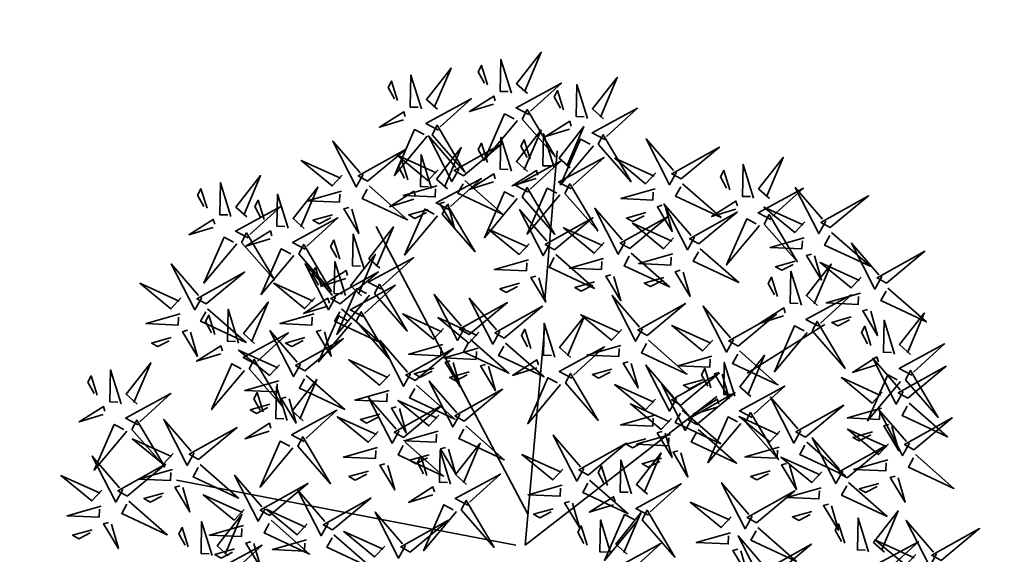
# Model space of a CAD drawing. Extents: x 0 to 667088, y 0 to 6446.
# Tile 471 of 518: x 3068.967 to 3070.622, y 315.175 to 316.074. Entities that reach past the tile are written whole.
import ezdxf
from ezdxf import colors
from ezdxf.entities.mleader import LeaderData, LeaderLine
from ezdxf.math import Vec2, Vec3

# ---------------------------------------------------------------- set-up
doc = ezdxf.new("R2010")
doc.units = 0
doc.header["$MEASUREMENT"] = 0
doc.layers.add('L-tree', color=102, linetype='Continuous', lineweight=35)
doc.layers.add('стен', color=7, linetype='Continuous')
doc.styles.add('ESKD1', font='arial.ttf', dxfattribs={"width": 0.6, "oblique": 11})
doc.styles.get("Standard").update_dxf_attribs({"font": 'times.ttf'})
doc.dimstyles.new('GENPLAN', dxfattribs={"dimtxt": 1, "dimasz": 0.6, "dimexe": 1.3, "dimexo": 1.5, "dimgap": 0.1, "dimtad": 1, "dimdec": 1, "dimzin": 0, "dimdsep": 46, "dimtxsty": 'ESKD1', "dimblk1": 'OBLIQUE', "dimblk2": 'OBLIQUE', "dimsah": 1, "dimcen": -2, "dimadec": 0, "dimazin": 0, "dimtfac": 0.75, "dimtdec": 1, "dimtix": 1, "dimtmove": 0, "dimatfit": 3, "dimfxl": 1, "dimtvp": 1.2, "dimtfill": 2, "dimtfillclr": 2, "dimlwd": 5, "dimlwe": 5, "dimarcsym": 0})

# ---------------------------------------------------------------- blocks, each defined once
blk = doc.blocks.new('_Oblique')
at = {"color": 0, "linetype": 'ByBlock', "lineweight": -2}
blk.add_line((-0.5, -0.5), (0.5, 0.5), dxfattribs=at)
blk = doc.blocks.new('*D155')
at = {"color": 0, "lineweight": 5, "transparency": 16777216}
for p, q in [((3078.6868, 327.159), (3078.7207, 326.9619)), ((3005.0418, 312.9646), (3078.9412, 325.6808)), ((3004.7874, 314.4428), (3004.8213, 314.2457))]:
    blk.add_line(p, q, dxfattribs=at)
at = {"layer": 'Defpoints', "color": 0, "lineweight": 30, "transparency": 16777216}
for p in [(3078.9412, 325.6808), (3078.9412, 325.6808), (3005.0418, 312.9646)]:
    blk.add_point(p, dxfattribs=at)
at = {"color": 0, "lineweight": 5, "transparency": 16777216, "xscale": 0.6, "yscale": 0.6, "zscale": 0.6}
for p, rotation in [((3078.9412, 325.6808), 9.763531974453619), ((3005.0418, 312.9646), 189.7635319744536)]:
    blk.add_blockref('_Oblique', p, dxfattribs=dict(at, rotation=rotation))
at = {"color": 0, "lineweight": 30, "transparency": 16777216, "insert": (3041.8879, 319.9244), "char_height": 1, "attachment_point": 5, "rotation": 9.7635, "style": 'ESKD1', "bg_fill": 1, "box_fill_scale": 1.25, "bg_fill_color": 2, "bg_fill_transparency": 0}
blk.add_mtext('75.0', dxfattribs=at)
blk = doc.blocks.new('shrub3')
at = {"color": 32}
for p, q in [((-68.47, 143.52), (-106.19, 232.32)), ((68.94, 162.35), (98.58, 213.48)), ((-5.99, -2.5), (58.67, 140.12)), ((-14.08, 16.34), (-186.51, 134.74)), ((-5.99, -2.5), (-59.88, 126.66)), ((-11.38, -5.19), (-224.23, -69.78))]:
    blk.add_line(p, q, dxfattribs=at)
at = {"color": 20}
for points in [[(72.58, 270.39), (84.86, 300.11), (65.67, 270.57), (72.58, 270.39)], [(-27.06, 253.45), (-14.78, 283.17), (-33.97, 253.63), (-27.06, 253.45)], [(20.08, 264.15), (3.92, 280.29), (13.16, 261.85), (17.78, 264.15)], [(121.34, 255.57), (133.62, 285.29), (114.43, 255.75), (121.34, 255.57)], [(-98.64, 259.92), (-114.8, 276.06), (-105.56, 257.61), (-100.94, 259.92)], [(-149.52, 251.45), (-165.68, 267.59), (-156.44, 249.14), (-151.83, 251.45)], [(-114.8, 257.61), (-124.03, 266.83), (-124.03, 262.22), (-117.11, 257.61)], [(3.92, 261.85), (-5.31, 271.07), (-5.31, 266.46), (1.62, 261.85)], [(-165.68, 249.14), (-174.91, 258.36), (-174.91, 253.75), (-167.99, 249.14)], [(-84.78, 248.39), (-54.77, 236.86), (-84.78, 255.31), (-84.78, 248.39)], [(33.94, 252.62), (63.95, 241.09), (33.94, 259.54), (33.94, 252.62)], [(60.71, 256.84), (44.17, 241.08), (62.84, 249.85), (60.65, 254.53)], [(2.62, 221.69), (14.9, 251.41), (-4.29, 221.87), (2.62, 221.69)], [(-135.66, 239.92), (-105.65, 228.39), (-135.66, 246.84), (-135.66, 239.92)], [(109.47, 242.01), (92.93, 226.26), (111.6, 235.03), (109.41, 239.71)], [(-102.88, 221.8), (-119.04, 237.94), (-109.8, 219.5), (-105.18, 221.8)], [(-38.93, 239.9), (-55.47, 224.14), (-36.8, 232.91), (-38.99, 237.59)], [(62.61, 240.62), (53.16, 231.62), (57.77, 231.51), (62.55, 238.31)], [(-119.04, 219.5), (-128.27, 228.72), (-128.27, 224.11), (-121.35, 219.5)], [(79.44, 217.57), (63.28, 233.71), (72.52, 215.26), (77.14, 217.57)], [(147.29, 217.57), (131.13, 233.71), (140.36, 215.26), (144.98, 217.57)], [(-126.2, 206.98), (-142.36, 223.12), (-133.12, 204.68), (-128.5, 206.98)], [(-37.03, 223.68), (-46.48, 214.68), (-41.87, 214.57), (-37.09, 221.37)], [(-35.54, 198.4), (-23.26, 228.12), (-42.45, 198.58), (-35.54, 198.4)], [(63.28, 215.26), (54.05, 224.49), (54.05, 219.87), (60.98, 215.26)], [(111.37, 225.8), (101.92, 216.8), (106.53, 216.68), (111.31, 223.49)], [(131.13, 215.26), (121.89, 224.49), (121.89, 219.87), (128.82, 215.26)], [(167.98, 196.29), (180.26, 226), (161.07, 196.46), (167.98, 196.29)], [(-152.14, 189.93), (-139.86, 219.65), (-159.05, 190.11), (-152.14, 189.93)], [(-89.02, 210.27), (-59.01, 198.75), (-89.02, 217.19), (-89.02, 210.27)], [(-182.31, 203.92), (-152.29, 192.39), (-182.31, 210.84), (-182.31, 203.92)], [(-142.36, 204.68), (-151.59, 213.9), (-151.59, 209.29), (-144.67, 204.68)], [(93.3, 206.04), (123.31, 194.51), (93.3, 212.96), (93.3, 206.04)], [(161.14, 206.04), (191.15, 194.51), (161.14, 212.96), (161.14, 206.04)], [(-77.94, 175.11), (-65.66, 204.83), (-84.85, 175.28), (-77.94, 175.11)], [(-9.25, 208.13), (-25.79, 192.38), (-7.12, 201.15), (-9.31, 205.83)], [(55.62, 175.11), (67.9, 204.83), (48.71, 175.28), (55.62, 175.11)], [(-112.34, 195.45), (-82.33, 183.92), (-112.34, 202.37), (-112.34, 195.45)], [(187.06, 168.76), (199.34, 198.47), (180.15, 168.93), (187.06, 168.76)], [(-7.35, 191.92), (-16.8, 182.92), (-12.19, 182.81), (-7.41, 189.61)], [(-47.41, 184.84), (-63.95, 169.09), (-45.28, 177.86), (-47.47, 182.54)], [(0.5, 153.94), (12.78, 183.65), (-6.41, 154.11), (0.5, 153.94)], [(156.11, 182.73), (139.57, 166.97), (158.24, 175.74), (156.05, 180.42)], [(121.34, 143.35), (133.62, 173.06), (114.43, 143.52), (121.34, 143.35)], [(-152.62, 161.57), (-122.61, 150.05), (-152.62, 168.49), (-152.62, 161.57)], [(-45.51, 168.63), (-54.96, 159.63), (-50.35, 159.51), (-45.57, 166.32)], [(158.01, 166.51), (148.56, 157.51), (153.17, 157.4), (157.96, 164.21)], [(-89.81, 161.55), (-106.35, 145.8), (-87.68, 154.57), (-89.87, 159.24)], [(43.75, 161.55), (27.21, 145.8), (45.88, 154.57), (43.69, 159.24)], [(68.84, 145.58), (52.68, 161.72), (61.92, 143.27), (66.54, 145.58)], [(157.38, 132.76), (169.66, 162.48), (150.47, 132.94), (157.38, 132.76)], [(-221.39, 153.96), (-223.93, 144.79), (-249.17, 150.04), (-221.45, 151.65)], [(40.78, 124.29), (53.06, 154.01), (33.87, 124.47), (40.78, 124.29)], [(52.68, 143.27), (43.45, 152.49), (43.45, 147.88), (50.38, 143.27)], [(175.19, 155.2), (158.65, 139.45), (177.32, 148.22), (175.13, 152.89)], [(55.62, 117.94), (67.9, 147.66), (48.71, 118.11), (55.62, 117.94)], [(-87.91, 145.34), (-97.36, 136.34), (-92.75, 136.22), (-87.97, 143.03)], [(-11.37, 140.38), (-27.91, 124.63), (-9.24, 133.4), (-11.43, 138.07)], [(45.65, 145.34), (36.2, 136.34), (40.81, 136.22), (45.59, 143.03)], [(82.7, 134.05), (112.71, 122.52), (82.7, 140.97), (82.7, 134.05)], [(235.82, 113.71), (248.1, 143.42), (228.91, 113.88), (235.82, 113.71)], [(-80.06, 109.47), (-67.78, 139.19), (-86.97, 109.65), (-80.06, 109.47)], [(177.09, 138.99), (167.64, 129.99), (172.25, 129.87), (177.04, 136.68)], [(-101.26, 101), (-88.98, 130.72), (-108.17, 101.18), (-101.26, 101)], [(-45.64, 113.82), (-61.8, 129.96), (-52.56, 111.51), (-47.94, 113.82)], [(109.47, 129.79), (92.93, 114.04), (111.6, 122.81), (109.41, 127.48)], [(-61.8, 111.51), (-71.03, 120.73), (-71.03, 116.12), (-64.1, 111.51)], [(-9.47, 124.17), (-18.92, 115.16), (-14.31, 115.05), (-9.53, 121.86)], [(-256.32, 89.96), (-265.55, 89.96), (-247.08, 117.63), (-256.32, 92.27)], [(145.51, 119.2), (128.97, 103.45), (147.64, 112.22), (145.45, 116.9)], [(-31.78, 102.29), (-1.77, 90.76), (-31.78, 109.2), (-31.78, 102.29)], [(28.91, 110.73), (12.37, 94.98), (31.04, 103.75), (28.85, 108.43)], [(111.37, 113.58), (101.92, 104.58), (106.53, 104.46), (111.31, 111.27)], [(119.22, 79.83), (131.5, 109.54), (112.31, 80), (119.22, 79.83)], [(191.81, 96.88), (175.65, 113.02), (184.88, 94.57), (189.5, 96.88)], [(-167.46, 95.94), (-137.45, 84.41), (-167.46, 102.85), (-167.46, 95.94)], [(43.75, 104.38), (27.21, 88.63), (45.88, 97.4), (43.69, 102.07)], [(147.41, 102.99), (137.96, 93.99), (142.57, 93.88), (147.36, 100.68)], [(175.65, 94.57), (166.41, 103.79), (166.41, 99.18), (173.34, 94.57)], [(-91.93, 95.91), (-108.47, 80.16), (-89.8, 88.93), (-91.99, 93.61)], [(-224.89, 93.63), (-231.82, 61.35), (-234.13, 93.63), (-227.2, 93.63)], [(30.81, 94.52), (21.36, 85.52), (25.97, 85.41), (30.75, 92.21)], [(-113.13, 87.44), (-129.67, 71.69), (-111, 80.46), (-113.19, 85.14)], [(-118.22, 58.65), (-105.94, 88.37), (-125.13, 58.83), (-118.22, 58.65)], [(8.98, 56.54), (21.26, 86.25), (2.07, 56.71), (8.98, 56.54)], [(45.65, 88.17), (36.2, 79.17), (40.81, 79.05), (45.59, 85.86)], [(144.66, 54.42), (156.94, 84.13), (137.75, 54.59), (144.66, 54.42)], [(-169.58, 74.76), (-139.57, 63.23), (-169.58, 81.68), (-169.58, 74.76)], [(-90.03, 79.7), (-99.48, 70.7), (-94.87, 70.58), (-90.09, 77.39)], [(-77.94, 50.18), (-65.66, 79.9), (-84.85, 50.36), (-77.94, 50.18)], [(-111.23, 71.23), (-120.68, 62.23), (-116.07, 62.11), (-111.29, 68.92)], [(39.16, 58.76), (23, 74.9), (32.24, 56.46), (36.86, 58.76)], [(23, 56.46), (13.77, 65.68), (13.77, 61.07), (20.7, 56.46)], [(107.35, 66.27), (90.81, 50.52), (109.48, 59.29), (107.29, 63.96)], [(-107.62, 22.66), (-95.34, 52.37), (-114.53, 22.83), (-107.62, 22.66)], [(53.02, 47.24), (83.03, 35.71), (53.02, 54.15), (53.02, 47.24)], [(-130.09, 45.1), (-146.63, 29.34), (-127.96, 38.11), (-130.15, 42.79)], [(-2.89, 42.98), (-19.43, 27.23), (-0.76, 36), (-2.95, 40.67)], [(-89.81, 36.63), (-106.35, 20.87), (-87.68, 29.64), (-89.87, 34.32)], [(45.52, 18.53), (29.36, 34.67), (38.6, 16.23), (43.22, 18.53)], [(-128.19, 28.88), (-137.64, 19.88), (-133.03, 19.77), (-128.25, 26.57)], [(-66.84, 10.06), (-83, 26.2), (-73.76, 7.76), (-69.14, 10.06)], [(-0.99, 26.77), (-10.44, 17.76), (-5.83, 17.65), (-1.05, 24.46)], [(29.36, 16.23), (20.13, 25.45), (20.13, 20.84), (27.06, 16.23)], [(-87.91, 20.41), (-97.36, 11.41), (-92.75, 11.3), (-87.97, 18.11)], [(-163.04, -9.56), (-172.27, -9.56), (-153.8, 18.11), (-163.04, -7.25)], [(-83, 7.76), (-92.23, 16.98), (-92.23, 12.37), (-85.3, 7.76)], [(-119.49, 9.1), (-136.03, -6.65), (-117.36, 2.12), (-119.55, 6.79)], [(-52.98, -1.46), (-22.97, -12.99), (-52.98, 5.45), (-52.98, -1.46)], [(-117.59, -7.11), (-127.04, -16.11), (-122.43, -16.23), (-117.65, -9.42)], [(-69.46, -40.86), (-57.18, -11.15), (-76.37, -40.69), (-69.46, -40.86)], [(-217.86, -51.45), (-205.58, -21.74), (-224.77, -51.28), (-217.86, -51.45)], [(-176.87, -66.25), (-179.4, -75.42), (-204.64, -70.17), (-176.93, -68.56)], [(-252.09, -91.37), (-252.32, -100.61), (-279.52, -81.45), (-254.4, -91.32)]]:
    blk.add_lwpolyline(points, dxfattribs=at)
at = {"color": 94}
for points in [[(-89.4, 264.53), (-98.64, 266.83), (-94.02, 292.2), (-91.71, 264.53)], [(29.32, 268.76), (20.08, 271.07), (24.7, 296.43), (27.01, 268.76)], [(-140.28, 256.06), (-149.52, 258.36), (-144.9, 283.73), (-142.59, 256.06)], [(-82.48, 253), (-91.71, 253), (-73.24, 280.67), (-82.48, 255.31)], [(36.24, 257.23), (27.01, 257.23), (45.48, 284.9), (36.24, 259.54)], [(68.03, 272.82), (67.8, 263.59), (40.6, 282.74), (65.73, 272.87)], [(-133.36, 244.53), (-142.59, 244.53), (-124.12, 272.2), (-133.36, 246.84)], [(74.83, 268.03), (106.93, 260.3), (74.6, 258.8), (74.77, 265.72)], [(116.79, 258), (116.56, 248.76), (89.36, 267.92), (114.49, 258.05)], [(-31.61, 255.88), (-31.84, 246.65), (-59.04, 265.8), (-33.91, 255.94)], [(56.33, 266.18), (53.8, 257.01), (28.56, 262.26), (56.27, 263.87)], [(-93.64, 226.42), (-102.88, 228.72), (-98.26, 254.08), (-95.95, 226.42)], [(13.16, 252.62), (1.62, 241.09), (10.85, 257.23), (13.16, 254.93)], [(-105.56, 248.39), (-117.11, 236.86), (-107.87, 253), (-105.56, 250.69)], [(-43.31, 249.24), (-45.84, 240.07), (-71.08, 245.32), (-43.37, 246.93)], [(-24.81, 251.09), (7.29, 243.36), (-25.04, 241.86), (-24.87, 248.78)], [(31.63, 250.32), (24.7, 218.04), (22.39, 250.32), (29.32, 250.32)], [(72.06, 249.62), (83.3, 237.79), (67.4, 247.43), (69.76, 249.68)], [(105.09, 251.36), (102.56, 242.19), (77.32, 247.44), (105.04, 249.05)], [(88.68, 222.18), (79.44, 224.49), (84.06, 249.85), (86.37, 222.18)], [(123.59, 253.21), (155.69, 245.48), (123.36, 243.97), (123.53, 250.9)], [(156.52, 222.18), (147.29, 224.49), (151.9, 249.85), (154.21, 222.18)], [(-156.44, 239.92), (-167.99, 228.39), (-158.75, 244.53), (-156.44, 242.22)], [(-87.09, 246.08), (-94.02, 213.8), (-96.33, 246.08), (-89.4, 246.08)], [(-86.72, 214.89), (-95.95, 214.89), (-77.48, 242.56), (-86.72, 217.19)], [(-180, 208.53), (-189.23, 208.53), (-170.76, 236.2), (-180, 210.84)], [(-137.97, 237.61), (-144.9, 205.33), (-147.21, 237.61), (-140.28, 237.61)], [(-116.96, 211.59), (-126.2, 213.9), (-121.58, 239.26), (-119.27, 211.59)], [(95.61, 210.65), (86.37, 210.65), (104.84, 238.32), (95.61, 212.96)], [(120.82, 234.8), (132.06, 222.97), (116.16, 232.61), (118.52, 234.86)], [(163.45, 210.65), (154.21, 210.65), (172.68, 238.32), (163.45, 212.96)], [(-27.58, 232.68), (-16.34, 220.86), (-32.24, 230.49), (-29.88, 232.74)], [(-1.93, 224.12), (-2.16, 214.89), (-29.36, 234.04), (-4.23, 224.17)], [(-110.04, 200.06), (-119.27, 200.06), (-100.8, 227.73), (-110.04, 202.37)], [(-13.63, 217.48), (-16.16, 208.31), (-41.4, 213.56), (-13.69, 215.17)], [(4.87, 219.33), (36.97, 211.6), (4.64, 210.1), (4.81, 217.02)], [(-109.8, 210.27), (-121.35, 198.75), (-112.11, 214.89), (-109.8, 212.58)], [(-40.09, 200.83), (-40.32, 191.59), (-67.52, 210.75), (-42.39, 200.88)], [(72.52, 206.04), (60.98, 194.51), (70.21, 210.65), (72.52, 208.35)], [(140.36, 206.04), (128.82, 194.51), (138.05, 210.65), (140.36, 208.35)], [(-157.24, 177.72), (-166.48, 180.02), (-161.86, 205.38), (-159.55, 177.72)], [(-91.33, 207.97), (-98.26, 175.69), (-100.57, 207.97), (-93.64, 207.97)], [(90.99, 203.73), (84.06, 171.45), (81.75, 203.73), (88.68, 203.73)], [(163.43, 198.71), (163.2, 189.48), (136, 208.63), (161.13, 198.77)], [(158.83, 203.73), (151.9, 171.45), (149.59, 203.73), (156.52, 203.73)], [(-156.69, 192.36), (-156.92, 183.12), (-184.12, 202.28), (-159, 192.41)], [(-133.12, 195.45), (-144.67, 183.92), (-135.43, 200.06), (-133.12, 197.76)], [(2.1, 200.92), (13.34, 189.09), (-2.56, 198.73), (-0.2, 200.98)], [(-150.32, 166.19), (-159.55, 166.19), (-141.08, 193.86), (-150.32, 168.49)], [(-114.65, 193.15), (-121.58, 160.87), (-123.89, 193.15), (-116.96, 193.15)], [(-51.79, 194.19), (-54.32, 185.02), (-79.56, 190.27), (-51.85, 191.88)], [(-33.29, 196.04), (-1.19, 188.31), (-33.52, 186.81), (-33.35, 193.73)], [(151.73, 192.07), (149.2, 182.9), (123.96, 188.15), (151.68, 189.77)], [(170.23, 193.92), (202.33, 186.19), (170, 184.69), (170.17, 191.61)], [(-149.89, 187.57), (-117.79, 179.84), (-150.12, 178.34), (-149.95, 185.26)], [(-82.49, 177.53), (-82.72, 168.3), (-109.92, 187.46), (-84.79, 177.59)], [(51.07, 177.53), (50.84, 168.3), (23.64, 187.46), (48.77, 177.59)], [(-36.06, 177.63), (-24.82, 165.8), (-40.72, 175.44), (-38.36, 177.69)], [(78.08, 150.19), (68.84, 152.49), (73.46, 177.86), (75.77, 150.19)], [(182.51, 171.18), (182.28, 161.95), (155.08, 181.11), (180.21, 171.24)], [(-75.69, 172.75), (-43.59, 165.01), (-75.92, 163.51), (-75.75, 170.44)], [(57.87, 172.75), (89.97, 165.01), (57.64, 163.51), (57.81, 170.44)], [(167.46, 175.51), (178.7, 163.69), (162.8, 173.32), (165.16, 175.57)], [(-152.66, 169.16), (-141.42, 157.33), (-157.33, 166.97), (-154.96, 169.22)], [(-94.19, 170.9), (-96.72, 161.73), (-121.96, 166.98), (-94.25, 168.59)], [(-4.05, 156.36), (-4.28, 147.13), (-31.48, 166.28), (-6.35, 156.42)], [(39.37, 170.9), (36.84, 161.73), (11.6, 166.98), (39.31, 168.59)], [(85.01, 138.66), (75.77, 138.66), (94.24, 166.33), (85.01, 140.97)], [(189.31, 166.39), (221.41, 158.66), (189.08, 157.16), (189.25, 164.09)], [(170.81, 164.55), (168.28, 155.37), (143.04, 160.62), (170.76, 162.24)], [(-78.46, 154.34), (-67.22, 142.51), (-83.13, 152.15), (-80.76, 154.4)], [(55.1, 154.34), (66.34, 142.51), (50.44, 152.15), (52.8, 154.4)], [(116.79, 145.77), (116.56, 136.54), (89.36, 155.7), (114.49, 145.83)], [(-36.4, 118.43), (-45.64, 120.73), (-41.02, 146.1), (-38.71, 118.43)], [(-15.75, 149.73), (-18.28, 140.55), (-43.52, 145.8), (-15.81, 147.42)], [(2.75, 151.57), (34.85, 143.84), (2.52, 142.34), (2.69, 149.26)], [(186.54, 147.99), (197.78, 136.16), (181.88, 145.8), (184.24, 148.05)], [(123.59, 140.98), (155.69, 133.25), (123.36, 131.75), (123.53, 138.68)], [(152.83, 135.19), (152.6, 125.95), (125.4, 145.11), (150.53, 135.24)], [(-29.48, 106.9), (-38.71, 106.9), (-20.24, 134.57), (-29.48, 109.2)], [(-0.02, 133.17), (11.22, 121.34), (-4.68, 130.97), (-2.32, 133.22)], [(36.23, 126.72), (36, 117.49), (8.8, 136.64), (33.93, 126.77)], [(61.92, 134.05), (50.38, 122.52), (59.61, 138.66), (61.92, 136.35)], [(105.09, 139.14), (102.56, 129.96), (77.32, 135.21), (105.04, 136.83)], [(51.07, 120.36), (50.84, 111.13), (23.64, 130.29), (48.77, 120.42)], [(80.39, 131.74), (73.46, 99.46), (71.15, 131.74), (78.08, 131.74)], [(141.13, 128.55), (138.6, 119.38), (113.36, 124.63), (141.08, 126.24)], [(159.63, 130.4), (191.73, 122.67), (159.4, 121.17), (159.57, 128.09)], [(201.04, 101.49), (191.81, 103.79), (196.42, 129.16), (198.73, 101.49)], [(-84.61, 111.9), (-84.84, 102.66), (-112.04, 121.82), (-86.91, 111.95)], [(43.03, 121.93), (75.13, 114.2), (42.8, 112.7), (42.97, 119.62)], [(120.82, 122.58), (132.06, 110.75), (116.16, 120.39), (118.52, 122.64)], [(231.27, 116.13), (231.04, 106.9), (203.84, 126.05), (228.97, 116.19)], [(24.53, 120.08), (22, 110.91), (-3.24, 116.16), (24.47, 117.77)], [(57.87, 115.58), (89.97, 107.84), (57.64, 106.34), (57.81, 113.27)], [(207.97, 89.96), (198.73, 89.96), (217.2, 117.63), (207.97, 92.27)], [(-105.81, 103.43), (-106.04, 94.19), (-133.24, 113.35), (-108.11, 103.48)], [(39.37, 113.73), (36.84, 104.56), (11.6, 109.81), (39.31, 111.42)], [(156.86, 111.99), (168.1, 100.16), (152.2, 109.8), (154.56, 112.05)], [(219.57, 109.49), (217.04, 100.32), (191.8, 105.57), (219.52, 107.19)], [(-96.31, 105.26), (-98.84, 96.09), (-124.08, 101.34), (-96.37, 102.95)], [(-77.81, 107.11), (-45.71, 99.37), (-78.04, 97.87), (-77.87, 104.8)], [(-52.56, 102.29), (-64.1, 90.76), (-54.87, 106.9), (-52.56, 104.59)], [(40.26, 103.52), (51.5, 91.69), (35.6, 101.33), (37.96, 103.58)], [(-117.51, 96.79), (-120.04, 87.62), (-145.28, 92.87), (-117.57, 94.48)], [(-99.01, 98.64), (-66.91, 90.91), (-99.24, 89.41), (-99.07, 96.33)], [(-34.09, 99.98), (-41.02, 67.7), (-43.33, 99.98), (-36.4, 99.98)], [(55.1, 97.17), (66.34, 85.34), (50.44, 94.98), (52.8, 97.23)], [(48.4, 63.38), (39.16, 65.68), (43.78, 91.04), (46.09, 63.38)], [(114.67, 82.25), (114.44, 73.02), (87.24, 92.18), (112.37, 82.31)], [(-80.58, 88.7), (-69.34, 76.87), (-85.25, 86.51), (-82.88, 88.76)], [(-101.78, 80.23), (-90.54, 68.4), (-106.45, 78.04), (-104.08, 80.29)], [(55.33, 51.85), (46.09, 51.85), (64.56, 79.52), (55.33, 54.15)], [(121.47, 77.46), (153.57, 69.73), (121.24, 68.23), (121.41, 75.15)], [(-122.77, 61.08), (-123, 51.85), (-150.2, 71), (-125.08, 61.14)], [(102.97, 75.62), (100.44, 66.44), (75.2, 71.69), (102.92, 73.31)], [(4.43, 58.96), (4.2, 49.73), (-23, 68.88), (2.13, 59.02)], [(140.11, 56.84), (139.88, 47.61), (112.68, 66.77), (137.81, 56.9)], [(-82.49, 52.61), (-82.72, 43.38), (-109.92, 62.53), (-84.79, 52.67)], [(118.7, 59.06), (129.94, 47.23), (114.04, 56.86), (116.4, 59.12)], [(-134.47, 54.44), (-137, 45.27), (-162.24, 50.52), (-134.53, 52.13)], [(-115.97, 56.29), (-83.87, 48.56), (-116.2, 47.06), (-116.03, 53.98)], [(-7.27, 52.33), (-9.8, 43.15), (-35.04, 48.4), (-7.33, 50.02)], [(11.23, 54.17), (43.33, 46.44), (11, 44.94), (11.17, 51.86)], [(32.24, 47.24), (20.7, 35.71), (29.93, 51.85), (32.24, 49.54)], [(54.76, 23.15), (45.52, 25.45), (50.14, 50.81), (52.45, 23.15)], [(-94.19, 45.97), (-96.72, 36.8), (-121.96, 42.05), (-94.25, 43.67)], [(-75.69, 47.82), (-43.59, 40.09), (-75.92, 38.59), (-75.75, 45.51)], [(50.71, 44.93), (43.78, 12.65), (41.47, 44.93), (48.4, 44.93)], [(-57.6, 14.68), (-66.84, 16.98), (-62.22, 42.34), (-59.91, 14.68)], [(61.69, 11.62), (52.45, 11.62), (70.92, 39.29), (61.69, 13.92)], [(-112.17, 25.08), (-112.4, 15.85), (-139.6, 35.01), (-114.47, 25.14)], [(-118.74, 37.88), (-107.5, 26.06), (-123.41, 35.69), (-121.04, 37.94)], [(8.46, 35.77), (19.7, 23.94), (3.8, 33.57), (6.16, 35.82)], [(-78.46, 29.41), (-67.22, 17.59), (-83.13, 27.22), (-80.76, 29.47)], [(-50.68, 3.15), (-59.91, 3.15), (-41.44, 30.82), (-50.68, 5.45)], [(-105.37, 20.29), (-73.27, 12.56), (-105.6, 11.06), (-105.43, 17.99)], [(-123.87, 18.45), (-126.4, 9.27), (-151.64, 14.52), (-123.93, 16.14)], [(-108.14, 1.89), (-96.9, -9.94), (-112.81, -0.3), (-110.44, 1.95)], [(-73.76, -1.46), (-85.3, -12.99), (-76.07, 3.15), (-73.76, 0.84)], [(-55.29, -3.77), (-62.22, -36.05), (-64.53, -3.77), (-57.6, -3.77)], [(-74.01, -38.44), (-74.24, -47.67), (-101.44, -28.52), (-76.31, -38.38)], [(-85.71, -45.07), (-88.24, -54.25), (-113.48, -49), (-85.77, -47.38)], [(-118.09, -53.82), (-85.99, -61.55), (-118.32, -63.05), (-118.15, -56.12)]]:
    blk.add_lwpolyline(points, dxfattribs=at)
at = {"color": 98}
for points in [[(-186.92, 220.06), (-196.16, 222.37), (-191.54, 247.73), (-189.23, 220.06)], [(-196.16, 215.45), (-212.32, 231.59), (-203.08, 213.15), (-198.47, 215.45)], [(-212.32, 213.15), (-221.55, 222.37), (-221.55, 217.76), (-214.63, 213.15)], [(-203.08, 203.92), (-214.63, 192.39), (-205.39, 208.53), (-203.08, 206.23)], [(-184.61, 201.62), (-191.54, 169.34), (-193.85, 201.62), (-186.92, 201.62)], [(-205.14, 158.17), (-192.86, 187.89), (-212.05, 158.35), (-205.14, 158.17)], [(-168.39, 185.72), (-170.92, 176.55), (-196.16, 181.8), (-168.45, 183.41)], [(-166.48, 173.1), (-182.64, 189.24), (-173.4, 170.8), (-168.79, 173.1)], [(-182.64, 170.8), (-191.87, 180.02), (-191.87, 175.41), (-184.95, 170.8)], [(-164.01, 176.37), (-180.55, 160.62), (-161.88, 169.39), (-164.07, 174.07)], [(-209.69, 160.6), (-209.92, 151.36), (-237.12, 170.52), (-212, 160.65)], [(-173.4, 161.57), (-184.95, 150.05), (-175.71, 166.19), (-173.4, 163.88)], [(-162.11, 160.16), (-171.56, 151.16), (-166.95, 151.04), (-162.17, 157.85)], [(-154.93, 159.27), (-161.86, 126.99), (-164.17, 159.27), (-157.24, 159.27)], [(-202.89, 155.81), (-170.79, 148.07), (-203.12, 146.57), (-202.95, 153.5)], [(-227.2, 112.08), (-236.44, 114.38), (-231.82, 139.75), (-229.51, 112.08)], [(-217.01, 144.61), (-233.55, 128.86), (-214.88, 137.63), (-217.07, 142.31)], [(-172.08, 112.08), (-181.32, 114.38), (-176.7, 139.75), (-174.39, 112.08)], [(-205.66, 137.4), (-194.42, 125.57), (-210.33, 135.21), (-207.96, 137.46)], [(-263.24, 101.49), (-272.48, 103.79), (-267.86, 129.16), (-265.55, 101.49)], [(-220.28, 100.55), (-229.51, 100.55), (-211.04, 128.22), (-220.28, 102.85)], [(-215.11, 128.4), (-224.56, 119.4), (-219.95, 119.28), (-215.17, 126.09)], [(-165.16, 100.55), (-174.39, 100.55), (-155.92, 128.22), (-165.16, 102.85)], [(-236.44, 107.46), (-252.6, 123.6), (-243.36, 105.16), (-238.75, 107.46)], [(-181.32, 107.46), (-197.48, 123.6), (-188.24, 105.16), (-183.63, 107.46)], [(-252.6, 105.16), (-261.83, 114.38), (-261.83, 109.77), (-254.91, 105.16)], [(-197.48, 105.16), (-206.71, 114.38), (-206.71, 109.77), (-199.79, 105.16)], [(-174.2, 90.9), (-183.44, 93.21), (-178.82, 118.57), (-176.51, 90.9)], [(-272.48, 96.88), (-288.64, 113.02), (-279.4, 94.57), (-274.79, 96.88)], [(-183.94, 79.83), (-171.66, 109.54), (-190.85, 80), (-183.94, 79.83)], [(-288.64, 94.57), (-297.87, 103.79), (-297.87, 99.18), (-290.95, 94.57)], [(-222.59, 95.94), (-192.57, 84.41), (-222.59, 102.85), (-222.59, 95.94)], [(-183.44, 86.29), (-199.6, 102.43), (-190.36, 83.98), (-185.75, 86.29)], [(-167.28, 79.37), (-176.51, 79.37), (-158.04, 107.04), (-167.28, 81.68)], [(-243.36, 95.94), (-254.91, 84.41), (-245.67, 100.55), (-243.36, 98.24)], [(-188.24, 95.94), (-199.79, 84.41), (-190.55, 100.55), (-188.24, 98.24)], [(-279.4, 85.35), (-290.95, 73.82), (-281.71, 89.96), (-279.4, 87.65)], [(-258.63, 85.35), (-228.61, 73.82), (-258.63, 92.27), (-258.63, 85.35)], [(-188.49, 82.25), (-188.72, 73.02), (-215.92, 92.18), (-190.8, 82.31)], [(-199.6, 83.98), (-208.83, 93.21), (-208.83, 88.6), (-201.91, 83.98)], [(-169.77, 93.63), (-176.7, 61.35), (-179.01, 93.63), (-172.08, 93.63)], [(-260.93, 83.04), (-267.86, 50.76), (-270.17, 83.04), (-263.24, 83.04)], [(-190.36, 74.76), (-201.91, 63.23), (-192.67, 79.37), (-190.36, 77.07)], [(-181.69, 77.46), (-149.59, 69.73), (-181.92, 68.23), (-181.75, 75.15)], [(-200.19, 75.62), (-202.73, 66.44), (-227.97, 71.69), (-200.25, 73.31)], [(-171.89, 72.46), (-178.82, 40.17), (-181.13, 72.46), (-174.2, 72.46)], [(-260.26, 39.6), (-247.98, 69.31), (-267.17, 39.77), (-260.26, 39.6)], [(-195.81, 66.27), (-212.35, 50.52), (-193.68, 59.29), (-195.87, 63.96)], [(-220.84, 31.61), (-230.08, 33.92), (-225.46, 59.28), (-223.15, 31.61)], [(-183.94, 31.13), (-171.66, 60.84), (-190.85, 31.3), (-183.94, 31.13)], [(-184.46, 59.06), (-173.22, 47.23), (-189.13, 56.86), (-186.76, 59.12)], [(-264.81, 42.02), (-265.04, 32.79), (-292.24, 51.95), (-267.12, 42.08)], [(-213.92, 20.09), (-223.15, 20.09), (-204.68, 47.76), (-213.92, 22.39)], [(-193.91, 50.06), (-203.36, 41.06), (-198.75, 40.94), (-193.97, 47.75)], [(-230.08, 27), (-246.24, 43.14), (-237, 24.7), (-232.39, 27)], [(-188.49, 33.55), (-188.72, 24.32), (-215.92, 43.48), (-190.8, 33.61)], [(-276.51, 35.39), (-279.05, 26.21), (-304.29, 31.46), (-276.57, 33.08)], [(-258.01, 37.23), (-225.91, 29.5), (-258.24, 28), (-258.07, 34.92)], [(-246.24, 24.7), (-255.47, 33.92), (-255.47, 29.31), (-248.55, 24.7)], [(-272.13, 26.04), (-288.67, 10.29), (-270, 19.06), (-272.19, 23.73)], [(-200.19, 26.92), (-202.73, 17.74), (-227.97, 22.99), (-200.25, 24.61)], [(-181.69, 28.76), (-149.59, 21.03), (-181.92, 19.53), (-181.75, 26.45)], [(-169.96, 1.97), (-179.2, 4.28), (-174.58, 29.64), (-172.27, 1.97)], [(-237, 15.47), (-248.55, 3.95), (-239.31, 20.09), (-237, 17.78)], [(-216.23, 15.47), (-186.21, 3.95), (-216.23, 22.39), (-216.23, 15.47)], [(-260.78, 18.83), (-249.54, 7), (-265.45, 16.63), (-263.08, 18.88)], [(-218.53, 13.17), (-225.46, -19.11), (-227.77, 13.17), (-220.84, 13.17)], [(-195.81, 17.57), (-212.35, 1.82), (-193.68, 10.59), (-195.87, 15.26)], [(-179.2, -2.64), (-195.36, 13.5), (-186.12, -4.95), (-181.51, -2.64)], [(-270.23, 9.83), (-279.68, 0.83), (-275.07, 0.71), (-270.29, 7.52)], [(-184.46, 10.36), (-173.22, -1.47), (-189.13, 8.16), (-186.76, 10.41)], [(-195.36, -4.95), (-204.59, 4.28), (-204.59, -0.33), (-197.67, -4.95)], [(-193.91, 1.36), (-203.36, -7.64), (-198.75, -7.76), (-193.97, -0.95)], [(-269.6, -38.26), (-278.84, -35.95), (-274.22, -10.59), (-271.91, -38.26)], [(-186.12, -14.17), (-197.67, -25.7), (-188.43, -9.56), (-186.12, -11.86)], [(-165.34, -14.17), (-135.33, -25.7), (-165.34, -7.25), (-165.34, -14.17)], [(-167.65, -16.47), (-174.58, -48.76), (-176.89, -16.47), (-169.96, -16.47)], [(-262.68, -49.79), (-271.91, -49.79), (-253.44, -22.12), (-262.68, -47.48)], [(-120.34, -51.45), (-108.06, -21.74), (-127.25, -51.28), (-120.34, -51.45)], [(-278.84, -42.87), (-295, -26.73), (-285.76, -45.18), (-281.15, -42.87)], [(-295, -45.18), (-304.23, -35.95), (-304.23, -40.56), (-297.31, -45.18)], [(-160.62, -62.04), (-148.34, -32.32), (-167.53, -61.86), (-160.62, -62.04)], [(-222.41, -49.03), (-222.64, -58.26), (-249.84, -39.1), (-224.72, -48.97)], [(-124.89, -49.03), (-125.12, -58.26), (-152.32, -39.1), (-127.2, -48.97)], [(-285.76, -54.4), (-297.31, -65.93), (-288.07, -49.79), (-285.76, -52.09)], [(-264.99, -54.4), (-234.97, -65.93), (-264.99, -47.48), (-264.99, -54.4)], [(-165.17, -59.61), (-165.4, -68.85), (-192.6, -49.69), (-167.48, -59.56)], [(-267.29, -56.71), (-274.22, -88.99), (-276.53, -56.71), (-269.6, -56.71)], [(-234.11, -55.66), (-236.65, -64.84), (-261.89, -59.59), (-234.17, -57.97)], [(-215.61, -53.82), (-183.51, -61.55), (-215.84, -63.05), (-215.67, -56.12)], [(-136.59, -55.66), (-139.12, -64.84), (-164.36, -59.59), (-136.65, -57.97)], [(-247.54, -93.8), (-235.26, -64.08), (-254.45, -93.62), (-247.54, -93.8)], [(-229.73, -65.01), (-246.27, -80.76), (-227.6, -71.99), (-229.79, -67.32)], [(-158.37, -64.4), (-126.27, -72.13), (-158.6, -73.63), (-158.43, -66.71)], [(-132.21, -65.01), (-148.75, -80.76), (-130.08, -71.99), (-132.27, -67.32)], [(-218.38, -72.22), (-207.14, -84.05), (-223.05, -74.41), (-220.68, -72.16)], [(-172.49, -75.6), (-189.03, -91.35), (-170.36, -82.58), (-172.55, -77.9)], [(-172.08, -97.55), (-181.32, -95.24), (-176.7, -69.88), (-174.39, -97.55)], [(-227.83, -81.22), (-237.28, -90.22), (-232.67, -90.34), (-227.89, -83.53)], [(-165.16, -109.08), (-174.39, -109.08), (-155.92, -81.41), (-165.16, -106.77)], [(-181.32, -102.16), (-197.48, -86.02), (-188.24, -104.46), (-183.63, -102.16)], [(-161.14, -82.81), (-149.9, -94.64), (-165.81, -85), (-163.44, -82.75)], [(-170.59, -91.81), (-180.04, -100.81), (-175.43, -100.93), (-170.65, -94.12)], [(-263.79, -98.01), (-266.33, -107.18), (-291.57, -101.93), (-263.85, -100.32)], [(-245.29, -96.16), (-213.19, -103.89), (-245.52, -105.4), (-245.35, -98.47)], [(-197.48, -104.46), (-206.71, -95.24), (-206.71, -99.85), (-199.79, -104.46)], [(-259.41, -107.36), (-275.95, -123.11), (-257.28, -114.34), (-259.47, -109.66)], [(-248.06, -114.57), (-236.82, -126.4), (-252.73, -116.76), (-250.36, -114.51)], [(-257.51, -123.57), (-266.96, -132.57), (-262.35, -132.69), (-257.57, -125.88)]]:
    blk.add_lwpolyline(points, dxfattribs=at)

msp = doc.modelspace()

# ---------------------------------------------------------------- hatches: boundary and pattern name
at = {"layer": 'стен', "lineweight": 30}
h = msp.add_hatch(color=72, dxfattribs=at)
h.dxf.hatch_style = 1
h.paths.add_polyline_path([(3087.74412, 297.53264), (3083.89861, 296.87092), (3076.77375, 338.27658), (3083.86239, 339.49636), (3086.98631, 325.7717), (3082.63113, 324.9598)], flags=17)
edge = h.paths.add_edge_path()
edge.add_line((3043.88592, 303.34845), (3041.87929, 315.00985))
edge.add_arc((3044.83584, 315.51859), 3, 99.76353, 189.76353, ccw=False)
edge.add_line((3044.32709, 318.47514), (3072.25136, 323.2802))
edge.add_arc((3072.76011, 320.32365), 3, 9.76353, 99.76353, ccw=False)
edge.add_line((3075.71666, 320.8324), (3079.53576, 298.63793))
edge.add_line((3079.53576, 298.63793), (3073.69686, 297.63321))
edge.add_line((3073.69686, 297.63321), (3072.61662, 303.91097))
edge.add_line((3072.61662, 303.91097), (3050.23011, 300.05881))
edge.add_line((3050.23011, 300.05881), (3049.50242, 304.28776))
edge.add_line((3049.50242, 304.28776), (3043.88592, 303.34845))
h.paths.add_polyline_path([(3070.56202, 374.37562), (3087.28746, 378.03), (3086.33746, 383.9), (3094.95746, 385.09), (3094.80746, 386.05), (3101.34746, 387.02), (3101.12746, 388.31), (3105.47746, 388.95), (3104.94746, 392.21), (3119.23746, 394.75), (3123.79746, 368.37), (3124.46746, 362.18), (3104.76746, 357.65), (3102.77746, 370.03), (3088.97746, 367.94), (3087.50746, 376.24), (3070.93699, 372.19649), (3076.265, 341.23313), (3083.1832, 342.42357), (3081.68653, 349.14426), (3127.73371, 359.79905), (3133.29989, 336.03113), (3099.66425, 328.26882), (3107.31723, 287.25138), (3150.0533, 294.82213), (3125.1629, 388.86592), (3121.76218, 401.12409), (3100.33759, 399.11064), (3100.53395, 397.89738), (3067.66849, 391.19117)])
edge = h.paths.add_edge_path()
edge.add_line((3064.13746, 336.01), (3072.81307, 337.65662))
edge.add_line((3072.81307, 337.65662), (3064.50603, 385.98223))
edge.add_line((3064.50603, 385.98223), (3054.25638, 396.90689))
edge.add_line((3054.25638, 396.90689), (2982.38224, 383.44101))
edge.add_line((2982.38224, 383.44101), (2983.14877, 365.92572))
edge.add_line((2983.14877, 365.92572), (2992.86254, 366.47726))
edge.add_line((2992.86254, 366.47726), (2993.75266, 346.13791))
edge.add_line((2993.75266, 346.13791), (2997.03969, 327.03555))
edge.add_arc((2999.99624, 327.5443), 3, 189.76353, 283.40519)
edge.add_line((3000.69175, 324.62604), (3032.17746, 332.13))
edge.add_line((3032.17746, 332.13), (3031.78235, 334.82912))
edge.add_line((3031.78235, 334.82912), (3023.22201, 332.73728))
edge.add_line((3023.22201, 332.73728), (3023.44516, 331.51264))
edge.add_line((3023.44516, 331.51264), (3011.8588, 329.23971))
edge.add_line((3011.8588, 329.23971), (3008.75333, 344.87447))
edge.add_line((3008.75333, 344.87447), (3017.1917, 346.65326))
edge.add_line((3017.1917, 346.65326), (3010.94746, 357.71))
edge.add_line((3010.94746, 357.71), (3000.64746, 364))
edge.add_line((3000.64746, 364), (2996.92746, 363.11))
edge.add_line((2996.92746, 363.11), (2994.59746, 372.25))
edge.add_line((2994.59746, 372.25), (3005.67746, 374.95))
edge.add_line((3005.67746, 374.95), (3007.97746, 365.74))
edge.add_line((3007.97746, 365.74), (3017.66746, 347.93))
edge.add_line((3017.66746, 347.93), (3016.18746, 357.51))
edge.add_line((3016.18746, 357.51), (3062.97746, 365.04))
edge.add_line((3062.97746, 365.04), (3064.78746, 353.32))
edge.add_line((3064.78746, 353.32), (3061.28746, 352.75))
edge.add_line((3061.28746, 352.75), (3064.13746, 336.01))
h.paths.add_polyline_path([(3034.75746, 340.3), (3047.82746, 342.08), (3049.36746, 332.74), (3053.8729, 333.38768), (3055.55869, 324.4666), (3037.92824, 321.43285)])
h.paths.add_polyline_path([(3034.74746, 344), (3034.02157, 348.51585), (3046.42746, 350.51), (3047.18746, 345.97)], flags=17)
edge = h.paths.add_edge_path()
edge.add_line((3004.15811, 285.66736), (3008.11988, 286.34907))
edge.add_line((3008.11988, 286.34907), (3007.03964, 292.62681))
edge.add_line((3007.03964, 292.62681), (3035.72801, 297.56336))
edge.add_line((3035.72801, 297.56336), (3034.99033, 301.85028))
edge.add_line((3034.99033, 301.85028), (3038.95563, 302.5163))
edge.add_line((3038.95563, 302.5163), (3036.95171, 314.16192))
edge.add_arc((3033.99516, 313.65317), 3, 9.76355, 99.76351)
edge.add_line((3033.48641, 316.60972), (3005.2506, 311.75107))
edge.add_line((3005.2506, 311.75107), (3004.64556, 315.2672))
edge.add_arc((3002.18177, 314.84325), 2.5, 9.76353, 99.76353)
edge.add_line((3001.75782, 317.30704), (3001.26506, 317.22225))
edge.add_arc((3001.68901, 314.75846), 2.5, 99.76353, 189.76353)
edge.add_line((2999.22522, 314.3345), (3004.15811, 285.66736))
h.paths.add_polyline_path([(3005.07385, 280.34557), (3009.03465, 281.02712), (3010.1159, 274.74937), (3075.68151, 286.03154), (3074.60124, 292.30947), (3080.45151, 293.31615), (3082.28299, 282.6726), (3006.90534, 269.70202)])
edge = h.paths.add_edge_path()
edge.add_line((2996.55758, 271.27105), (3001.81216, 272.17523))
edge.add_line((3001.81216, 272.17523), (3002.47372, 268.33063))
edge.add_line((3002.47372, 268.33063), (2999.19017, 267.76561))
edge.add_arc((2998.85101, 269.73665), 2, 189.76353, 279.76353, ccw=False)
edge.add_line((2996.87997, 269.39748), (2996.55758, 271.27105))
edge = h.paths.add_edge_path()
edge.add_line((2980.13009, 282.65006), (2981.73917, 282.93937))
edge.add_line((2981.73917, 282.93937), (2979.56584, 312.76279))
edge.add_line((2979.56584, 312.76279), (2986.98885, 269.62452))
edge.add_line((2986.98885, 269.62452), (2992.61552, 270.59273))
edge.add_line((2992.61552, 270.59273), (2992.93791, 268.71915))
edge.add_arc((2990.96688, 268.37999), 2, -80.23647, 9.76353, ccw=False)
edge.add_line((2991.30604, 266.40896), (2983.19642, 265.0135))
edge.add_line((2983.19642, 265.0135), (2980.13009, 282.65006))
h.paths.add_polyline_path([(3001.52746, 364.21), (3007.01746, 365.51), (3011.03746, 358.51)], flags=17)
at = {"layer": 'стен', "lineweight": 30, "true_color": 0x991b1e}
h = msp.add_hatch(dxfattribs=at)
h.set_pattern_fill('ANSI31', color=244, scale=3)
h.set_pattern_definition([(45, (775.80748, 0), (-0.265165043, 0.265165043), [])])
edge = h.paths.add_edge_path()
edge.add_arc((2990.96688, 268.37999), 2, 279.76353, 369.76353)
edge.add_line((2992.93791, 268.71915), (2992.61552, 270.59273))
edge.add_line((2992.61552, 270.59273), (2986.98885, 269.62452))
edge.add_line((2986.98885, 269.62452), (2979.56584, 312.76279))
edge.add_line((2979.56584, 312.76279), (2979.01883, 322.02719))
edge.add_line((2979.01883, 322.02719), (2984.46479, 322.94683))
edge.add_line((2984.46479, 322.94683), (2991.5037, 324.15805))
edge.add_line((2991.5037, 324.15805), (2990.50436, 341.75862))
edge.add_line((2990.50436, 341.75862), (2983.65477, 341.3697))
edge.add_line((2983.65477, 341.3697), (2982.57405, 365.94914))
edge.add_line((2982.57405, 365.94914), (2992.86254, 366.47726))
edge.add_line((2992.86254, 366.47726), (2993.75266, 346.13791))
edge.add_line((2993.75266, 346.13791), (2997.03969, 327.03555))
edge.add_arc((2999.99624, 327.5443), 3, 189.76353, 283.40519)
edge.add_line((3000.69175, 324.62604), (3035.97826, 333.03584))
edge.add_line((3035.97826, 333.03584), (3037.92824, 321.43285))
edge.add_line((3037.92824, 321.43285), (3055.55869, 324.4666))
edge.add_line((3055.55869, 324.4666), (3054.24302, 331.42899))
edge.add_line((3054.24302, 331.42899), (3056.60015, 331.79253))
edge.add_line((3056.60015, 331.79253), (3056.28746, 333.82))
edge.add_line((3056.28746, 333.82), (3064.29746, 335.05537))
edge.add_line((3064.29746, 335.05537), (3064.13746, 336.01))
edge.add_line((3064.13746, 336.01), (3072.81307, 337.65662))
edge.add_line((3072.81307, 337.65662), (3076.77375, 338.27658))
edge.add_line((3076.77375, 338.27658), (3083.89861, 296.87092))
edge.add_line((3083.89861, 296.87092), (3086.32681, 282.75962))
edge.add_line((3086.32681, 282.75962), (3082.38474, 282.08129))
edge.add_line((3082.38474, 282.08129), (3080.45151, 293.31615))
edge.add_line((3080.45151, 293.31615), (3074.60124, 292.30947))
edge.add_line((3074.60124, 292.30947), (3073.69686, 297.63321))
edge.add_line((3073.69686, 297.63321), (3079.53576, 298.63793))
edge.add_line((3079.53576, 298.63793), (3075.71666, 320.8324))
edge.add_arc((3072.75537, 320.32058), 3.00519, 9.80589, 102.31035)
edge.add_line((3072.11465, 323.25667), (3044.32709, 318.47514))
edge.add_arc((3044.83584, 315.51859), 3, 99.76353, 189.76353)
edge.add_line((3041.87929, 315.00985), (3043.88592, 303.34845))
edge.add_line((3043.88592, 303.34845), (3049.50242, 304.28776))
edge.add_line((3049.50242, 304.28776), (3050.23011, 300.05881))
edge.add_line((3050.23011, 300.05881), (3049.01276, 299.84933))
edge.add_line((3049.01276, 299.84933), (3048.97716, 300.05623))
edge.add_line((3048.97716, 300.05623), (3043.06406, 299.03873))
edge.add_line((3043.06406, 299.03873), (3042.87581, 300.13272))
edge.add_line((3042.87581, 300.13272), (3035.50416, 298.86424))
edge.add_line((3035.50416, 298.86424), (3034.99033, 301.85028))
edge.add_line((3034.99033, 301.85028), (3038.95563, 302.5163))
edge.add_line((3038.95563, 302.5163), (3036.95171, 314.16192))
edge.add_arc((3033.99516, 313.65317), 3, 9.76355, 99.76351)
edge.add_line((3033.48641, 316.60972), (3005.2506, 311.75107))
edge.add_line((3005.2506, 311.75107), (3004.64556, 315.2672))
edge.add_arc((3002.18177, 314.84325), 2.5, 9.76353, 99.76353)
edge.add_line((3001.75782, 317.30704), (3001.26506, 317.22225))
edge.add_arc((3001.68901, 314.75846), 2.5, 99.76353, 189.76353)
edge.add_line((2999.22522, 314.3345), (3004.15811, 285.66736))
edge.add_line((3004.15811, 285.66736), (3008.11988, 286.34908))
edge.add_line((3008.11988, 286.34908), (3009.03562, 281.02729))
edge.add_line((3009.03562, 281.02729), (3005.07385, 280.34557))
edge.add_line((3005.07385, 280.34557), (3007.00709, 269.11071))
edge.add_line((3007.00709, 269.11071), (3002.47372, 268.33063))
edge.add_line((3002.47372, 268.33063), (3001.81216, 272.17523))
edge.add_line((3001.81216, 272.17523), (2996.55758, 271.27105))
edge.add_line((2996.55758, 271.27105), (2996.87997, 269.39748))
edge.add_arc((2998.85101, 269.73665), 2, 189.76353, 279.76353)
edge.add_line((2999.19017, 267.76561), (2991.30604, 266.40896))
edge = h.paths.add_edge_path()
edge.add_line((2983.19642, 265.0135), (2983.45336, 263.53566))
edge.add_line((2983.45336, 263.53566), (3155.60721, 293.15897))
edge.add_arc((3154.92888, 297.10103), 4, 279.76353, 344.15132)
edge.add_line((3158.77682, 296.00864), (3157.70072, 296.46401))
edge.add_line((3157.70072, 296.46401), (3156.68926, 294.8672))
edge.add_line((3156.68926, 294.8672), (2983.19642, 265.0135))

# ---------------------------------------------------------------- next in the draw order: leaders
at = {"lineweight": 30, "ltscale": 3}
ml = msp.add_multileader_mtext('Standard', dxfattribs=at)
ml.set_content('{\\H0.66667x;\\C5;Отметка  дна лотка\\H1.5x;\\C1;\\P493.85\\P\\pq*;\\C256;494.11}', color=256)
ml.set_leader_properties(color=5)
ml.build(insert=Vec2(0, 0))
ml.multileader.update_dxf_attribs({"text_right_attachment_type": 6, "dogleg_length": 0.36, "arrow_head_size": 1.56082})
ctx = ml.context
ctx.base_point, ctx.char_height, ctx.arrow_head_size, ctx.landing_gap_size, ctx.plane_origin, ctx.plane_x_axis, ctx.plane_y_axis = Vec3(3060.88546, 318.75355), 1.1706133, 1.56082, 0.17559, Vec3(3026.13701, 307.06974), Vec3(1, 0.0002328), Vec3(-0.0002328, 1)
ctx.right_attachment, ctx.text_align_type = 6, 1
notes = []
notes.append((ctx, [(1, (1, 1, 0), (3071.01017, 317.94829), (-1, -0.0002328), 0.36, [(1, [(3073.81093, 321.81126)], 0, [])])]))
ctx.mtext.insert, ctx.mtext.text_direction, ctx.mtext.rotation, ctx.mtext.width, ctx.mtext.alignment, ctx.mtext.flow_direction = Vec3(3065.76758, 319.35181), Vec3(1, 0.0002328), 0.0002328, 9.6014533, 2, 5
ctx.mtext.has_bg_fill, ctx.mtext.bg_color, ctx.mtext.bg_scale_factor, ctx.mtext.bg_transparency, ctx.mtext.use_window_bg_color = 1, -1027028792, 1.5, 0, 1
for ctx, leaders in notes:
    for number, flags, end, landing, length, lines in leaders:
        leader = LeaderData()
        leader.index, (leader.has_last_leader_line, leader.has_dogleg_vector, leader.attachment_direction) = number, flags
        leader.last_leader_point, leader.dogleg_vector, leader.dogleg_length = Vec3(end), Vec3(landing), length
        for number, points, colour, breaks in lines:
            line = LeaderLine()
            line.index, line.vertices, line.color, line.breaks = number, Vec3.list(points), colors.encode_raw_color(colour), breaks
            leader.lines.append(line)
        ctx.leaders.append(leader)

# ---------------------------------------------------------------- next in the draw order: block references
at = {"layer": 'L-tree', "linetype": 'Continuous', "xscale": 0.002608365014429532, "yscale": 0.002608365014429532, "zscale": 0.002608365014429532, "rotation": 332.240596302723}
msp.add_blockref('shrub3', (3069.83297, 315.18861, 528.71), dxfattribs=at)

# ---------------------------------------------------------------- next in the draw order: dimensions: what is measured, and where the dimension line sits
at = {"color": 5, "lineweight": 30}
dim = msp.add_aligned_dim(p1=(3005.04179, 312.96456), p2=(3078.94117, 325.68076), distance=0, dimstyle='GENPLAN', dxfattribs=at)
dim.commit()
dim.dimension.update_dxf_attribs({"geometry": '*D155', "text_midpoint": (3041.88793, 319.92439)})

doc.saveas('drawing.dxf')
